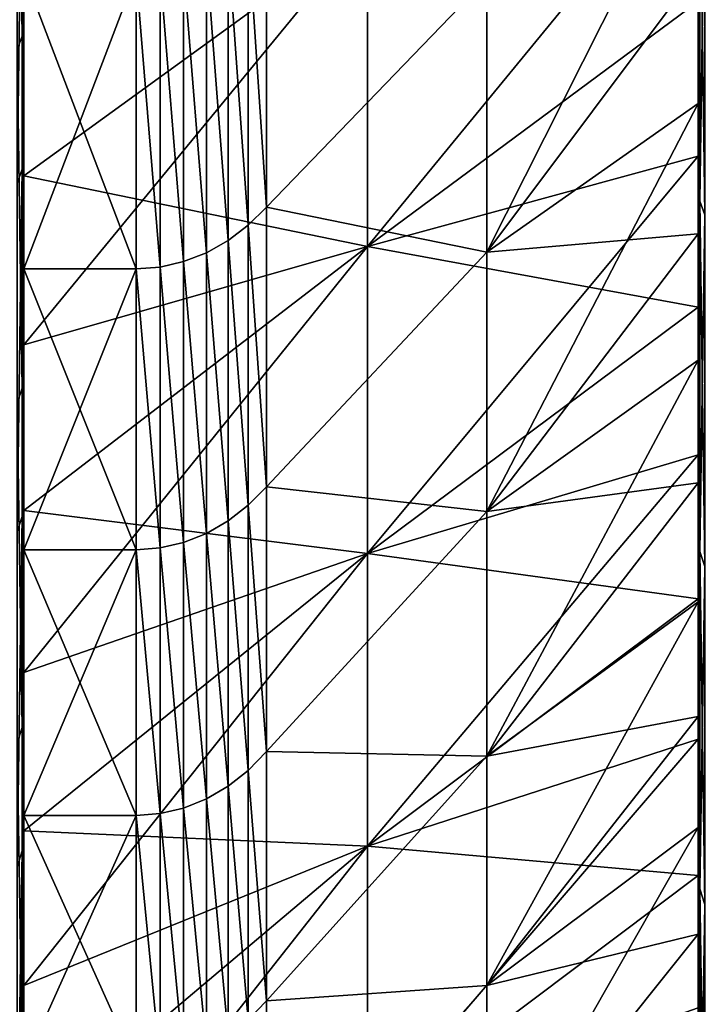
# Model space of a CAD drawing. Header units: metres. Extents: x -2 to 85, y -75 to 96.
# Tile 322 of 444: x 68.34 to 70.16, y 12.61 to 15.23. Entities that reach past the tile are written whole.
import ezdxf

# ---------------------------------------------------------------- set-up
doc = ezdxf.new("R2010")
doc.units = ezdxf.units.M
doc.layers.add('solid_20204500', color=7, linetype='CONTINUOUS')

msp = doc.modelspace()

# ---------------------------------------------------------------- linework, layer by layer
at = {"layer": 'solid_20204500'}
for points in [[(68.332428, 16.129171, -19.839008), (68.345589, 16.162621, -19.783108), (68.345589, 15.191229, -19.16847)], [(68.345589, 15.191229, -19.16847), (68.345589, 16.162621, -19.783108), (68.349998, 15.345417, -19.191292)], [(68.332428, 15.155035, -19.222635), (68.332428, 16.129171, -19.839008), (68.345589, 15.191229, -19.16847)], [(68.332428, 14.798945, 18.979858), (68.345589, 14.836143, 18.926378), (68.345589, 15.795909, 19.559015)], [(68.332428, 15.761424, 19.614283), (68.332428, 14.798945, 18.979858), (68.345589, 15.795909, 19.559015)], [(68.345589, 15.795909, 19.559015), (68.345589, 14.836143, 18.926378), (68.349998, 15.482314, 19.280857)], [(70.150002, 15.733543, -13.682263), (69.585594, 15.344395, -14.13595), (69.585594, 14.614702, -13.447053)], [(70.150002, 15.367429, -13.344973), (70.150002, 15.733543, -13.682263), (69.585594, 14.614702, -13.447053)], [(70.154274, 15.720289, 19.524729), (70.150002, 15.603861, 19.373568), (70.150002, 15.11025, 19.048717)], [(70.154274, 14.750954, 18.88039), (70.154274, 15.720289, 19.524729), (70.150002, 15.11025, 19.048717)], [(70.154274, 15.720289, -19.524729), (70.154274, 14.750954, -18.88039), (70.150002, 15.603861, -19.373568)], [(70.167053, 15.686105, 19.579082), (70.154274, 15.720289, 19.524729), (70.154274, 14.750954, 18.88039)], [(70.167053, 14.714071, -18.932951), (70.154274, 14.750954, -18.88039), (70.154274, 15.720289, -19.524729)], [(70.167053, 15.686105, -19.579082), (70.167053, 14.714071, -18.932951), (70.154274, 15.720289, -19.524729)], [(69.267471, 14.629553, 16.307356), (70.150002, 15.283419, 15.759736), (70.150002, 15.704898, 16.090698)], [(69.267471, 15.483479, 16.971607), (69.267471, 14.629553, 16.307356), (70.150002, 15.704898, 16.090698)], [(70.167053, 14.714071, 18.932951), (70.167053, 15.686105, 19.579082), (70.154274, 14.750954, 18.88039)], [(70.150002, 15.603861, -19.373568), (70.150002, 15.11025, -19.048719), (70.150002, 15.283419, -15.759736)], [(70.150002, 15.11025, 19.048717), (70.150002, 15.603861, 19.373568), (70.150002, 15.283419, 15.759736)], [(70.154274, 14.750954, -18.88039), (70.150002, 15.11025, -19.048719), (70.150002, 15.603861, -19.373568)], [(68.948715, 15.471068, -15.073756), (68.997269, 14.734514, -14.373689), (68.997269, 15.518267, -15.059295)], [(68.948715, 15.471078, 15.073765), (68.997269, 15.518267, 15.059295), (68.997269, 14.734514, 14.373689)], [(68.997269, 15.518267, -15.059295), (68.997269, 14.734514, -14.373689), (69.585594, 15.344395, -14.13595)], [(68.997269, 14.734514, 14.373689), (68.997269, 15.518267, 15.059295), (69.585594, 15.344392, 14.135946)], [(68.345589, 14.836143, 18.926378), (68.349998, 14.989816, 18.952024), (68.349998, 15.482314, 19.280857)], [(69.267471, 15.48353, -16.971643), (68.349998, 14.818229, -17.472166), (68.349998, 15.278361, -17.809967)], [(69.267471, 14.629601, -16.307396), (68.349998, 14.818229, -17.472166), (69.267471, 15.48353, -16.971643)], [(69.267471, 15.483479, 16.971607), (68.349998, 15.278361, 17.809967), (68.349998, 14.818229, 17.472166)], [(69.267471, 15.483479, 16.971607), (68.349998, 14.818229, 17.472166), (68.349998, 14.367177, 17.122536)], [(69.267471, 15.483479, 16.971607), (68.349998, 14.367177, 17.122536), (69.267471, 14.629553, 16.307356)], [(68.349998, 15.278361, 17.809967), (68.349998, 15.482314, 19.280857), (68.349998, 14.989816, 18.952024)], [(69.267471, 14.629601, -16.307396), (69.267471, 15.48353, -16.971643), (70.150002, 15.283419, -15.759736)], [(68.948715, 15.471078, 15.073765), (68.948715, 14.686154, 14.385193), (68.895027, 15.431231, 15.086034)], [(68.948715, 14.686146, -14.385184), (68.948715, 15.471068, -15.073756), (68.895027, 15.431216, -15.086021)], [(68.948715, 15.471078, 15.073765), (68.997269, 14.734514, 14.373689), (68.948715, 14.686154, 14.385193)], [(68.948715, 14.686146, -14.385184), (68.997269, 14.734514, -14.373689), (68.948715, 15.471068, -15.073756)], [(68.895027, 15.431231, 15.086034), (68.895027, 14.645317, 14.394958), (68.837318, 15.399576, 15.095795)], [(68.895027, 14.645304, -14.394945), (68.895027, 15.431216, -15.086021), (68.837318, 15.39957, -15.09579)], [(68.948715, 14.686154, 14.385193), (68.895027, 14.645317, 14.394958), (68.895027, 15.431231, 15.086034)], [(68.948715, 14.686146, -14.385184), (68.895027, 15.431216, -15.086021), (68.895027, 14.645304, -14.394945)], [(68.837318, 15.399576, 15.095795), (68.837318, 14.612876, 14.402729), (68.776535, 15.376569, 15.102851)], [(68.837318, 14.612871, -14.402724), (68.837318, 15.39957, -15.09579), (68.776535, 15.376559, -15.102844)], [(68.895027, 14.645317, 14.394958), (68.837318, 14.612876, 14.402729), (68.837318, 15.399576, 15.095795)], [(68.895027, 14.645304, -14.394945), (68.837318, 15.39957, -15.09579), (68.837318, 14.612871, -14.402724)], [(68.776535, 15.376569, 15.102851), (68.776535, 14.589298, 14.408339), (68.713669, 15.362492, 15.107022)], [(68.776535, 14.58929, -14.408331), (68.776535, 15.376559, -15.102844), (68.713669, 15.362494, -15.107023)], [(68.837318, 14.612876, 14.402729), (68.776535, 14.589298, 14.408339), (68.776535, 15.376569, 15.102851)], [(68.837318, 14.612871, -14.402724), (68.776535, 15.376559, -15.102844), (68.776535, 14.58929, -14.408331)], [(68.345589, 15.191229, -19.16847), (68.349998, 15.345417, -19.191292), (68.349998, 14.855672, -18.859249)], [(68.349998, 15.357664, -15.108301), (68.349998, 15.357664, 15.108301), (68.349998, 14.56984, 14.412522)], [(68.649818, 14.569863, 14.412543), (68.349998, 14.56984, 14.412522), (68.349998, 15.357664, 15.108301)], [(68.349998, 14.56984, -14.412522), (68.349998, 15.357664, -15.108301), (68.349998, 14.56984, 14.412522)], [(68.649818, 15.357585, 15.108254), (68.649818, 14.569863, 14.412543), (68.349998, 15.357664, 15.108301)], [(68.649818, 15.357585, -15.108254), (68.349998, 15.357664, -15.108301), (68.349998, 14.56984, -14.412522)], [(68.649818, 14.569863, -14.412543), (68.649818, 15.357585, -15.108254), (68.349998, 14.56984, -14.412522)], [(68.349998, 15.278361, -17.809967), (68.349998, 14.855672, -18.859249), (68.349998, 15.345417, -19.191292)], [(68.713669, 14.574882, -14.411625), (68.713669, 15.362494, -15.107023), (68.649818, 15.357585, -15.108254)], [(68.713669, 15.362492, 15.107022), (68.713669, 14.57488, 14.411623), (68.649818, 15.357585, 15.108254)], [(68.713669, 14.57488, 14.411623), (68.649818, 14.569863, 14.412543), (68.649818, 15.357585, 15.108254)], [(68.713669, 14.574882, -14.411625), (68.649818, 15.357585, -15.108254), (68.649818, 14.569863, -14.412543)], [(68.776535, 14.58929, -14.408331), (68.713669, 15.362494, -15.107023), (68.713669, 14.574882, -14.411625)], [(68.776535, 14.589298, 14.408339), (68.713669, 14.57488, 14.411623), (68.713669, 15.362492, 15.107022)], [(68.997269, 14.734514, -14.373689), (69.585594, 14.614702, -13.447053), (69.585594, 15.344395, -14.13595)], [(68.997269, 14.734514, 14.373689), (69.585594, 15.344392, 14.135946), (69.585594, 14.6147, 13.44705)], [(70.150002, 15.010747, -12.998076), (70.150002, 15.367429, -13.344973), (69.585594, 14.614702, -13.447053)], [(70.150002, 15.367429, 13.344973), (69.585594, 14.6147, 13.44705), (69.585594, 15.344392, 14.135946)], [(70.150002, 15.367429, 13.344973), (70.150002, 15.010747, 12.998076), (69.585594, 14.6147, 13.44705)], [(70.150002, 15.010747, -12.998076), (70.150002, 15.010747, 12.998076), (70.150002, 15.367429, 13.344973)], [(70.150002, 15.010747, -12.998076), (70.150002, 15.367429, 13.344973), (70.150002, 15.367429, -13.344973)], [(68.349998, 15.278361, -17.809967), (68.349998, 14.818229, -17.472166), (68.349998, 14.855672, -18.859249)], [(68.349998, 14.818229, 17.472166), (68.349998, 15.278361, 17.809967), (68.349998, 14.989816, 18.952024)], [(69.267471, 14.629601, -16.307396), (70.150002, 15.283419, -15.759736), (70.150002, 14.870943, -15.417783)], [(69.267471, 14.629553, 16.307356), (70.150002, 14.870943, 15.417783), (70.150002, 15.283419, 15.759736)], [(70.150002, 15.11025, -19.048719), (70.150002, 14.870943, -15.417783), (70.150002, 15.283419, -15.759736)], [(70.150002, 15.11025, 19.048717), (70.150002, 15.283419, 15.759736), (70.150002, 14.870943, 15.417783)], [(68.332428, 15.155035, -19.222635), (68.345589, 15.191229, -19.16847), (68.345589, 14.251681, -18.506178)], [(68.345589, 15.191229, -19.16847), (68.349998, 14.855672, -18.859249), (68.349998, 14.374444, -18.514538)], [(68.345589, 14.251681, -18.506178), (68.345589, 15.191229, -19.16847), (68.349998, 14.374444, -18.514538)], [(68.332428, 14.212832, -18.558472), (68.332428, 15.155035, -19.222635), (68.345589, 14.251681, -18.506178)], [(70.150002, 15.11025, -19.048719), (70.150002, 14.62545, -18.711531), (70.150002, 14.870943, -15.417783)], [(70.150002, 14.62545, 18.711531), (70.150002, 15.11025, 19.048717), (70.150002, 14.870943, 15.417783)], [(70.154274, 14.750954, 18.88039), (70.150002, 15.11025, 19.048717), (70.150002, 14.62545, 18.711531)], [(70.154274, 14.750954, -18.88039), (70.150002, 14.62545, -18.711531), (70.150002, 15.11025, -19.048719)], [(70.150002, 15.010747, -12.998076), (69.585594, 14.614702, -13.447053), (69.585594, 13.922455, -12.72054)], [(70.150002, 14.663728, -12.641761), (70.150002, 15.010747, -12.998076), (69.585594, 13.922455, -12.72054)], [(70.150002, 15.010747, 12.998076), (70.150002, 14.663728, 12.641761), (69.585594, 14.6147, 13.44705)], [(70.150002, 14.663728, -12.641761), (70.150002, 14.663728, 12.641761), (70.150002, 15.010747, 12.998076)], [(70.150002, 14.663728, -12.641761), (70.150002, 15.010747, 12.998076), (70.150002, 15.010747, -12.998076)], [(68.345589, 14.836143, 18.926378), (68.349998, 14.506347, 18.610909), (68.349998, 14.989816, 18.952024)], [(68.349998, 14.818229, 17.472166), (68.349998, 14.989816, 18.952024), (68.349998, 14.506347, 18.610909)], [(69.267471, 14.629601, -16.307396), (70.150002, 14.870943, -15.417783), (70.150002, 14.467339, -15.064765)], [(69.267471, 13.810816, 15.600185), (70.150002, 14.467339, 15.064765), (70.150002, 14.870943, 15.417783)], [(69.267471, 14.629553, 16.307356), (69.267471, 13.810816, 15.600185), (70.150002, 14.870943, 15.417783)], [(70.150002, 14.62545, -18.711531), (70.150002, 14.467339, -15.064765), (70.150002, 14.870943, -15.417783)], [(70.150002, 14.62545, 18.711531), (70.150002, 14.870943, 15.417783), (70.150002, 14.467339, 15.064765)], [(68.349998, 14.367177, -17.122536), (68.349998, 14.374444, -18.514538), (68.349998, 14.855672, -18.859249)], [(68.349998, 14.818229, -17.472166), (68.349998, 14.367177, -17.122536), (68.349998, 14.855672, -18.859249)], [(68.332428, 13.869287, 18.298246), (68.345589, 13.909105, 18.246687), (68.345589, 14.836143, 18.926378)], [(68.332428, 14.798945, 18.979858), (68.332428, 13.869287, 18.298246), (68.345589, 14.836143, 18.926378)], [(68.345589, 14.836143, 18.926378), (68.345589, 13.909105, 18.246687), (68.349998, 14.506347, 18.610909)], [(68.349998, 14.367177, 17.122536), (68.349998, 14.818229, 17.472166), (68.349998, 14.506347, 18.610909)], [(69.267471, 14.629601, -16.307396), (68.349998, 14.367177, -17.122536), (68.349998, 14.818229, -17.472166)], [(70.154274, 14.750954, 18.88039), (70.150002, 14.62545, 18.711531), (70.150002, 14.149467, 18.361975)], [(70.154274, 13.815358, 18.187971), (70.154274, 14.750954, 18.88039), (70.150002, 14.149467, 18.361975)], [(70.154274, 14.750954, -18.88039), (70.154274, 13.815358, -18.187971), (70.150002, 14.62545, -18.711531)], [(70.167053, 14.714071, 18.932951), (70.154274, 14.750954, 18.88039), (70.154274, 13.815358, 18.187971)], [(70.167053, 13.775871, -18.238604), (70.154274, 13.815358, -18.187971), (70.154274, 14.750954, -18.88039)], [(70.167053, 14.714071, -18.932951), (70.167053, 13.775871, -18.238604), (70.154274, 14.750954, -18.88039)], [(68.948715, 14.686146, -14.385184), (68.997269, 13.98836, -13.647343), (68.997269, 14.734514, -14.373689)], [(68.948715, 14.686154, 14.385193), (68.997269, 14.734514, 14.373689), (68.997269, 13.98836, 13.647343)], [(68.997269, 14.734514, -14.373689), (68.997269, 13.98836, -13.647343), (69.585594, 14.614702, -13.447053)], [(68.997269, 13.98836, 13.647343), (68.997269, 14.734514, 14.373689), (69.585594, 14.6147, 13.44705)], [(70.167053, 13.775871, 18.238604), (70.167053, 14.714071, 18.932951), (70.154274, 13.815358, 18.187971)], [(68.948715, 14.686154, 14.385193), (68.948715, 13.939012, 13.6558), (68.895027, 14.645317, 14.394958)], [(68.948715, 13.939003, -13.655791), (68.948715, 14.686146, -14.385184), (68.895027, 14.645304, -14.394945)], [(68.948715, 14.686154, 14.385193), (68.997269, 13.98836, 13.647343), (68.948715, 13.939012, 13.6558)], [(68.948715, 13.939003, -13.655791), (68.997269, 13.98836, -13.647343), (68.948715, 14.686146, -14.385184)], [(70.150002, 14.326187, -12.27587), (70.150002, 14.663728, -12.641761), (69.585594, 13.922455, -12.72054)], [(70.150002, 14.663728, 12.641761), (69.585594, 13.922452, 12.720536), (69.585594, 14.6147, 13.44705)], [(70.150002, 14.663728, 12.641761), (70.150002, 14.326187, 12.27587), (69.585594, 13.922452, 12.720536)], [(70.150002, 14.326187, -12.27587), (70.150002, 14.326187, 12.27587), (70.150002, 14.663728, 12.641761)], [(70.150002, 14.326187, -12.27587), (70.150002, 14.663728, 12.641761), (70.150002, 14.663728, -12.641761)], [(68.895027, 14.645317, 14.394958), (68.895027, 13.89734, 13.662992), (68.837318, 14.612876, 14.402729)], [(68.895027, 13.897326, -13.662978), (68.895027, 14.645304, -14.394945), (68.837318, 14.612871, -14.402724)], [(68.948715, 13.939012, 13.6558), (68.895027, 13.89734, 13.662992), (68.895027, 14.645317, 14.394958)], [(68.948715, 13.939003, -13.655791), (68.895027, 14.645304, -14.394945), (68.895027, 13.897326, -13.662978)], [(69.267471, 14.629601, -16.307396), (68.349998, 13.925049, -16.760988), (68.349998, 14.367177, -17.122536)], [(69.267471, 13.810863, -15.600227), (68.349998, 13.925049, -16.760988), (69.267471, 14.629601, -16.307396)], [(69.267471, 14.629553, 16.307356), (68.349998, 14.367177, 17.122536), (68.349998, 13.925049, 16.760988)], [(69.267471, 14.629553, 16.307356), (68.349998, 13.925049, 16.760988), (68.349998, 13.492739, 16.38826)], [(69.267471, 14.629553, 16.307356), (68.349998, 13.492739, 16.38826), (69.267471, 13.810816, 15.600185)], [(68.837318, 14.612876, 14.402729), (68.837318, 13.864235, 13.668717), (68.776535, 14.589298, 14.408339)], [(68.837318, 13.86423, -13.668713), (68.837318, 14.612871, -14.402724), (68.776535, 14.58929, -14.408331)], [(68.895027, 13.89734, 13.662992), (68.837318, 13.864235, 13.668717), (68.837318, 14.612876, 14.402729)], [(68.895027, 13.897326, -13.662978), (68.837318, 14.612871, -14.402724), (68.837318, 13.86423, -13.668713)], [(68.997269, 13.98836, -13.647343), (69.585594, 13.922455, -12.72054), (69.585594, 14.614702, -13.447053)], [(68.997269, 13.98836, 13.647343), (69.585594, 14.6147, 13.44705), (69.585594, 13.922452, 12.720536)], [(69.267471, 13.810863, -15.600227), (69.267471, 14.629601, -16.307396), (70.150002, 14.467339, -15.064765)], [(70.150002, 14.62545, -18.711531), (70.150002, 14.149468, -18.361975), (70.150002, 14.467339, -15.064765)], [(70.150002, 14.149467, 18.361975), (70.150002, 14.62545, 18.711531), (70.150002, 14.467339, 15.064765)], [(70.154274, 13.815358, -18.187971), (70.150002, 14.149468, -18.361975), (70.150002, 14.62545, -18.711531)], [(68.776535, 14.589298, 14.408339), (68.776535, 13.840177, 13.67284), (68.713669, 14.57488, 14.411623)], [(68.776535, 13.840169, -13.672832), (68.776535, 14.58929, -14.408331), (68.713669, 14.574882, -14.411625)], [(68.837318, 13.864235, 13.668717), (68.776535, 13.840177, 13.67284), (68.776535, 14.589298, 14.408339)], [(68.837318, 13.86423, -13.668713), (68.776535, 14.58929, -14.408331), (68.776535, 13.840169, -13.672832)], [(68.649818, 14.569863, 14.412543), (68.649818, 13.820364, 13.675815), (68.349998, 14.56984, 14.412522)], [(68.649818, 14.569863, -14.412543), (68.349998, 14.56984, -14.412522), (68.349998, 13.820269, -13.675694)], [(68.649818, 13.820364, -13.675815), (68.649818, 14.569863, -14.412543), (68.349998, 13.820269, -13.675694)], [(68.349998, 14.56984, -14.412522), (68.349998, 14.56984, 14.412522), (68.349998, 13.820269, 13.675694)], [(68.649818, 13.820364, 13.675815), (68.349998, 13.820269, 13.675694), (68.349998, 14.56984, 14.412522)], [(68.349998, 13.820269, -13.675694), (68.349998, 14.56984, -14.412522), (68.349998, 13.820269, 13.675694)], [(68.713669, 13.825473, -13.675215), (68.713669, 14.574882, -14.411625), (68.649818, 14.569863, -14.412543)], [(68.713669, 14.57488, 14.411623), (68.713669, 13.825471, 13.675213), (68.649818, 14.569863, 14.412543)], [(68.713669, 13.825471, 13.675213), (68.649818, 13.820364, 13.675815), (68.649818, 14.569863, 14.412543)], [(68.713669, 13.825473, -13.675215), (68.649818, 14.569863, -14.412543), (68.649818, 13.820364, -13.675815)], [(68.776535, 13.840169, -13.672832), (68.713669, 14.574882, -14.411625), (68.713669, 13.825473, -13.675215)], [(68.776535, 13.840177, 13.67284), (68.713669, 13.825471, 13.675213), (68.713669, 14.57488, 14.411623)], [(68.345589, 13.909105, 18.246687), (68.349998, 14.031629, 18.257286), (68.349998, 14.506347, 18.610909)], [(68.349998, 14.367177, 17.122536), (68.349998, 14.506347, 18.610909), (68.349998, 14.031629, 18.257286)], [(69.267471, 13.810863, -15.600227), (70.150002, 14.467339, -15.064765), (70.150002, 14.073446, -14.701422)], [(69.267471, 13.810816, 15.600185), (70.150002, 14.073446, 14.701422), (70.150002, 14.467339, 15.064765)], [(70.150002, 14.149468, -18.361975), (70.150002, 14.073446, -14.701422), (70.150002, 14.467339, -15.064765)], [(70.150002, 14.149467, 18.361975), (70.150002, 14.467339, 15.064765), (70.150002, 14.073446, 14.701422)], [(68.345589, 14.251681, -18.506178), (68.349998, 14.374444, -18.514538), (68.349998, 13.902057, -18.157427)], [(68.349998, 13.925049, -16.760988), (68.349998, 13.902057, -18.157427), (68.349998, 14.374444, -18.514538)], [(68.349998, 14.367177, -17.122536), (68.349998, 13.925049, -16.760988), (68.349998, 14.374444, -18.514538)], [(68.349998, 13.925049, 16.760988), (68.349998, 14.367177, 17.122536), (68.349998, 14.031629, 18.257286)], [(70.150002, 14.326187, -12.27587), (69.585594, 13.922455, -12.72054), (69.585594, 13.269587, -11.958443)], [(70.150002, 13.99885, -11.901197), (70.150002, 14.326187, -12.27587), (69.585594, 13.269587, -11.958443)], [(70.150002, 14.326187, 12.27587), (70.150002, 13.99885, 11.901197), (69.585594, 13.922452, 12.720536)], [(70.150002, 13.99885, -11.901197), (70.150002, 13.99885, 11.901197), (70.150002, 14.326187, 12.27587)], [(70.150002, 13.99885, -11.901197), (70.150002, 14.326187, 12.27587), (70.150002, 14.326187, -12.27587)], [(68.332428, 14.212832, -18.558472), (68.345589, 14.251681, -18.506178), (68.345589, 13.346315, -17.797876)], [(68.345589, 14.251681, -18.506178), (68.349998, 13.902057, -18.157427), (68.349998, 13.439408, -17.788586)], [(68.345589, 13.346315, -17.797876), (68.345589, 14.251681, -18.506178), (68.349998, 13.439408, -17.788586)], [(68.332428, 13.304908, -17.848169), (68.332428, 14.212832, -18.558472), (68.345589, 13.346315, -17.797876)], [(70.150002, 14.149468, -18.361975), (70.150002, 13.682323, -18.000097), (70.150002, 14.073446, -14.701422)], [(70.154274, 13.815358, -18.187971), (70.150002, 13.682323, -18.000097), (70.150002, 14.149468, -18.361975)], [(70.150002, 14.149467, 18.361975), (70.150002, 14.073446, 14.701422), (70.150002, 13.689386, 14.327823)], [(70.150002, 13.682323, 18.000097), (70.150002, 14.149467, 18.361975), (70.150002, 13.689386, 14.327823)], [(70.154274, 13.815358, 18.187971), (70.150002, 14.149467, 18.361975), (70.150002, 13.682323, 18.000097)], [(69.267471, 13.810863, -15.600227), (70.150002, 14.073446, -14.701422), (70.150002, 13.689386, -14.327823)], [(69.267471, 13.029425, 14.851955), (70.150002, 13.689386, 14.327823), (70.150002, 14.073446, 14.701422)], [(69.267471, 13.810816, 15.600185), (69.267471, 13.029425, 14.851955), (70.150002, 14.073446, 14.701422)], [(70.150002, 13.682323, -18.000097), (70.150002, 13.689386, -14.327823), (70.150002, 14.073446, -14.701422)], [(68.345589, 13.909105, 18.246687), (68.349998, 13.565981, 17.89143), (68.349998, 14.031629, 18.257286)], [(68.349998, 13.925049, 16.760988), (68.349998, 14.031629, 18.257286), (68.349998, 13.565981, 17.89143)], [(68.948715, 13.939003, -13.655791), (68.997269, 13.281919, -12.882318), (68.997269, 13.98836, -13.647343)], [(68.948715, 13.939012, 13.6558), (68.997269, 13.98836, 13.647343), (68.997269, 13.281919, 12.882318)], [(68.997269, 13.98836, -13.647343), (68.997269, 13.281919, -12.882318), (69.585594, 13.922455, -12.72054)], [(68.997269, 13.281919, 12.882318), (68.997269, 13.98836, 13.647343), (69.585594, 13.922452, 12.720536)], [(70.150002, 13.681862, -11.517859), (70.150002, 13.99885, -11.901197), (69.585594, 13.269587, -11.958443)], [(70.150002, 13.99885, 11.901197), (69.585594, 13.269585, 11.958439), (69.585594, 13.922452, 12.720536)], [(70.150002, 13.99885, 11.901197), (70.150002, 13.681862, 11.517859), (69.585594, 13.269585, 11.958439)], [(70.150002, 13.681862, -11.517859), (70.150002, 13.681862, 11.517859), (70.150002, 13.99885, 11.901197)], [(70.150002, 13.681862, -11.517859), (70.150002, 13.99885, 11.901197), (70.150002, 13.99885, -11.901197)], [(68.349998, 13.925049, -16.760988), (68.349998, 13.492739, -16.38826), (68.349998, 13.902057, -18.157427)], [(68.349998, 13.492739, 16.38826), (68.349998, 13.925049, 16.760988), (68.349998, 13.565981, 17.89143)], [(69.267471, 13.810863, -15.600227), (68.349998, 13.492739, -16.38826), (68.349998, 13.925049, -16.760988)], [(68.948715, 13.939012, 13.6558), (68.948715, 13.231771, 12.887656), (68.895027, 13.89734, 13.662992)], [(68.948715, 13.231763, -12.887647), (68.948715, 13.939003, -13.655791), (68.895027, 13.897326, -13.662978)], [(68.948715, 13.939012, 13.6558), (68.997269, 13.281919, 12.882318), (68.948715, 13.231771, 12.887656)], [(68.948715, 13.231763, -12.887647), (68.997269, 13.281919, -12.882318), (68.948715, 13.939003, -13.655791)], [(68.332428, 12.974761, 17.571142), (68.345589, 13.017098, 17.521631), (68.345589, 13.909105, 18.246687)], [(68.332428, 13.869287, 18.298246), (68.332428, 12.974761, 17.571142), (68.345589, 13.909105, 18.246687)], [(68.345589, 13.909105, 18.246687), (68.345589, 13.017098, 17.521631), (68.349998, 13.565981, 17.89143)], [(68.349998, 13.492739, -16.38826), (68.349998, 13.439408, -17.788586), (68.349998, 13.902057, -18.157427)], [(68.997269, 13.281919, -12.882318), (69.585594, 13.269587, -11.958443), (69.585594, 13.922455, -12.72054)], [(68.997269, 13.281919, 12.882318), (69.585594, 13.922452, 12.720536), (69.585594, 13.269585, 11.958439)], [(68.895027, 13.89734, 13.662992), (68.895027, 13.189423, 12.892213), (68.837318, 13.864235, 13.668717)], [(68.895027, 13.18941, -12.892199), (68.895027, 13.897326, -13.662978), (68.837318, 13.86423, -13.668713)], [(68.948715, 13.231771, 12.887656), (68.895027, 13.189423, 12.892213), (68.895027, 13.89734, 13.662992)], [(68.948715, 13.231763, -12.887647), (68.895027, 13.897326, -13.662978), (68.895027, 13.18941, -12.892199)], [(68.837318, 13.864235, 13.668717), (68.837318, 13.155781, 12.895846), (68.776535, 13.840177, 13.67284)], [(68.837318, 13.155776, -12.895841), (68.837318, 13.86423, -13.668713), (68.776535, 13.840169, -13.672832)], [(68.895027, 13.189423, 12.892213), (68.837318, 13.155781, 12.895846), (68.837318, 13.864235, 13.668717)], [(68.895027, 13.18941, -12.892199), (68.837318, 13.86423, -13.668713), (68.837318, 13.155776, -12.895841)], [(68.649818, 13.820364, 13.675815), (68.649818, 13.11122, 12.900164), (68.349998, 13.820269, 13.675694)], [(68.649818, 13.820364, -13.675815), (68.349998, 13.820269, -13.675694), (68.349998, 13.111298, -12.90023)], [(68.649818, 13.11122, -12.900164), (68.649818, 13.820364, -13.675815), (68.349998, 13.111298, -12.90023)], [(68.349998, 13.820269, -13.675694), (68.349998, 13.820269, 13.675694), (68.349998, 13.111298, 12.90023)], [(68.649818, 13.11122, 12.900164), (68.349998, 13.111298, 12.90023), (68.349998, 13.820269, 13.675694)], [(68.349998, 13.111298, -12.90023), (68.349998, 13.820269, -13.675694), (68.349998, 13.111298, 12.90023)], [(68.713669, 13.1164, -12.89989), (68.713669, 13.825473, -13.675215), (68.649818, 13.820364, -13.675815)], [(68.713669, 13.825471, 13.675213), (68.713669, 13.116398, 12.899889), (68.649818, 13.820364, 13.675815)], [(68.713669, 13.116398, 12.899889), (68.649818, 13.11122, 12.900164), (68.649818, 13.820364, 13.675815)], [(68.713669, 13.1164, -12.89989), (68.649818, 13.820364, -13.675815), (68.649818, 13.11122, -12.900164)], [(68.776535, 13.840177, 13.67284), (68.776535, 13.131335, 12.898447), (68.713669, 13.825471, 13.675213)], [(68.776535, 13.131328, -12.898438), (68.776535, 13.840169, -13.672832), (68.713669, 13.825473, -13.675215)], [(68.776535, 13.131328, -12.898438), (68.713669, 13.825473, -13.675215), (68.713669, 13.1164, -12.89989)], [(68.776535, 13.131335, 12.898447), (68.713669, 13.116398, 12.899889), (68.713669, 13.825471, 13.675213)], [(68.837318, 13.155781, 12.895846), (68.776535, 13.131335, 12.898447), (68.776535, 13.840177, 13.67284)], [(68.837318, 13.155776, -12.895841), (68.776535, 13.840169, -13.672832), (68.776535, 13.131328, -12.898438)], [(69.267471, 13.810863, -15.600227), (68.349998, 13.070392, -16.004433), (68.349998, 13.492739, -16.38826)], [(69.267471, 13.029469, -14.852), (68.349998, 13.070392, -16.004433), (69.267471, 13.810863, -15.600227)], [(69.267471, 13.810816, 15.600185), (68.349998, 13.492739, 16.38826), (68.349998, 13.070392, 16.004433)], [(69.267471, 13.810816, 15.600185), (68.349998, 13.070392, 16.004433), (68.349998, 12.657879, 15.60943)], [(69.267471, 13.810816, 15.600185), (68.349998, 12.657879, 15.60943), (69.267471, 13.029425, 14.851955)], [(69.267471, 13.029469, -14.852), (69.267471, 13.810863, -15.600227), (70.150002, 13.689386, -14.327823)], [(70.154274, 13.815358, 18.187971), (70.150002, 13.682323, 18.000097), (70.150002, 13.224936, 17.626614)], [(70.154274, 12.915885, 17.449236), (70.154274, 13.815358, 18.187971), (70.150002, 13.224936, 17.626614)], [(70.154274, 13.815358, -18.187971), (70.154274, 12.915885, -17.449236), (70.150002, 13.682323, -18.000097)], [(70.167053, 13.775871, 18.238604), (70.154274, 13.815358, 18.187971), (70.154274, 12.915885, 17.449236)], [(70.167053, 12.873893, -17.497812), (70.154274, 12.915885, -17.449236), (70.154274, 13.815358, -18.187971)], [(70.167053, 13.775871, -18.238604), (70.167053, 12.873893, -17.497812), (70.154274, 13.815358, -18.187971)], [(70.167053, 12.873893, 17.497812), (70.167053, 13.775871, 18.238604), (70.154274, 12.915885, 17.449236)], [(69.267471, 13.029469, -14.852), (70.150002, 13.689386, -14.327823), (70.150002, 13.315054, -13.943904)], [(69.267471, 13.029425, 14.851955), (70.150002, 13.315054, 13.943904), (70.150002, 13.689386, 14.327823)], [(70.150002, 13.682323, -18.000097), (70.150002, 13.315054, -13.943904), (70.150002, 13.689386, -14.327823)], [(70.150002, 13.682323, 18.000097), (70.150002, 13.689386, 14.327823), (70.150002, 13.315054, 13.943904)], [(70.150002, 13.681862, -11.517859), (69.585594, 13.269587, -11.958443), (69.585594, 12.657926, -11.162893)], [(70.150002, 13.375109, -11.125759), (70.150002, 13.681862, -11.517859), (69.585594, 12.657926, -11.162893)], [(70.150002, 13.681862, 11.517859), (70.150002, 13.375109, 11.125759), (69.585594, 13.269585, 11.958439)], [(70.150002, 13.682323, -18.000097), (70.150002, 13.224936, -17.626614), (70.150002, 13.315054, -13.943904)], [(70.150002, 13.224936, 17.626614), (70.150002, 13.682323, 18.000097), (70.150002, 13.315054, 13.943904)], [(70.154274, 12.915885, -17.449236), (70.150002, 13.224936, -17.626614), (70.150002, 13.682323, -18.000097)], [(70.150002, 13.375109, -11.125759), (70.150002, 13.375109, 11.125759), (70.150002, 13.681862, 11.517859)], [(70.150002, 13.375109, -11.125759), (70.150002, 13.681862, 11.517859), (70.150002, 13.681862, -11.517859)], [(68.345589, 13.017098, 17.521631), (68.349998, 13.11029, 17.514027), (68.349998, 13.565981, 17.89143)], [(68.349998, 13.492739, 16.38826), (68.349998, 13.565981, 17.89143), (68.349998, 13.11029, 17.514027)], [(68.349998, 13.492739, -16.38826), (68.349998, 13.070392, -16.004433), (68.349998, 13.439408, -17.788586)], [(68.349998, 13.070392, 16.004433), (68.349998, 13.492739, 16.38826), (68.349998, 13.11029, 17.514027)], [(68.345589, 13.346315, -17.797876), (68.349998, 13.439408, -17.788586), (68.349998, 12.986207, -17.407753)], [(68.349998, 13.070392, -16.004433), (68.349998, 12.986207, -17.407753), (68.349998, 13.439408, -17.788586)], [(70.150002, 13.079295, -10.725822), (70.150002, 13.375109, -11.125759), (69.585594, 12.657926, -11.162893)], [(70.150002, 13.375109, 11.125759), (69.585594, 12.657924, 11.162889), (69.585594, 13.269585, 11.958439)], [(70.150002, 13.375109, 11.125759), (70.150002, 13.079295, 10.725822), (69.585594, 12.657924, 11.162889)], [(70.150002, 13.079295, -10.725822), (70.150002, 13.079295, 10.725822), (70.150002, 13.375109, 11.125759)], [(70.150002, 13.079295, -10.725822), (70.150002, 13.375109, 11.125759), (70.150002, 13.375109, -11.125759)], [(68.332428, 13.304908, -17.848169), (68.345589, 13.346315, -17.797876), (68.345589, 12.47738, -17.045326)], [(68.345589, 13.346315, -17.797876), (68.349998, 12.986207, -17.407753), (68.349998, 12.542791, -17.015255)], [(68.345589, 12.47738, -17.045326), (68.345589, 13.346315, -17.797876), (68.349998, 12.542791, -17.015255)], [(68.332428, 12.433517, -17.093493), (68.332428, 13.304908, -17.848169), (68.345589, 12.47738, -17.045326)], [(69.267471, 13.029469, -14.852), (70.150002, 13.315054, -13.943904), (70.150002, 12.951229, -13.550469)], [(69.267471, 12.287435, 14.064637), (70.150002, 12.951229, 13.550469), (70.150002, 13.315054, 13.943904)], [(69.267471, 13.029425, 14.851955), (69.267471, 12.287435, 14.064637), (70.150002, 13.315054, 13.943904)], [(70.150002, 13.224936, -17.626614), (70.150002, 12.951229, -13.550469), (70.150002, 13.315054, -13.943904)], [(70.150002, 13.224936, 17.626614), (70.150002, 13.315054, 13.943904), (70.150002, 12.951229, 13.550469)], [(68.948715, 13.231763, -12.887647), (68.997269, 12.617192, -12.08078), (68.997269, 13.281919, -12.882318)], [(68.948715, 13.231771, 12.887656), (68.997269, 13.281919, 12.882318), (68.997269, 12.617192, 12.08078)], [(68.997269, 13.281919, -12.882318), (68.997269, 12.617192, -12.08078), (69.585594, 13.269587, -11.958443)], [(68.997269, 12.617192, 12.08078), (68.997269, 13.281919, 12.882318), (69.585594, 13.269585, 11.958439)], [(68.997269, 12.617192, -12.08078), (69.585594, 12.657926, -11.162893), (69.585594, 13.269587, -11.958443)], [(68.997269, 12.617192, 12.08078), (69.585594, 13.269585, 11.958439), (69.585594, 12.657924, 11.162889)], [(68.948715, 13.231771, 12.887656), (68.948715, 12.566438, 12.08294), (68.895027, 13.189423, 12.892213)], [(68.948715, 12.566431, -12.082931), (68.948715, 13.231763, -12.887647), (68.895027, 13.18941, -12.892199)], [(68.948715, 13.231771, 12.887656), (68.997269, 12.617192, 12.08078), (68.948715, 12.566438, 12.08294)], [(68.948715, 12.566431, -12.082931), (68.997269, 12.617192, -12.08078), (68.948715, 13.231763, -12.887647)], [(70.150002, 13.224936, -17.626614), (70.150002, 12.77725, -17.241438), (70.150002, 12.951229, -13.550469)], [(70.150002, 12.777249, 17.241438), (70.150002, 13.224936, 17.626614), (70.150002, 12.951229, 13.550469)], [(70.154274, 12.915885, 17.449236), (70.150002, 13.224936, 17.626614), (70.150002, 12.777249, 17.241438)], [(70.154274, 12.915885, -17.449236), (70.150002, 12.77725, -17.241438), (70.150002, 13.224936, -17.626614)], [(68.895027, 13.189423, 12.892213), (68.895027, 12.523577, 12.084812), (68.837318, 13.155781, 12.895846)], [(68.895027, 12.523565, -12.084798), (68.895027, 13.18941, -12.892199), (68.837318, 13.155776, -12.895841)], [(68.948715, 12.566438, 12.08294), (68.895027, 12.523577, 12.084812), (68.895027, 13.189423, 12.892213)], [(68.948715, 12.566431, -12.082931), (68.895027, 13.18941, -12.892199), (68.895027, 12.523565, -12.084798)], [(68.837318, 13.155781, 12.895846), (68.837318, 12.489528, 12.086312), (68.776535, 13.131335, 12.898447)], [(68.837318, 12.489524, -12.086308), (68.837318, 13.155776, -12.895841), (68.776535, 13.131328, -12.898438)], [(68.895027, 12.523577, 12.084812), (68.837318, 12.489528, 12.086312), (68.837318, 13.155781, 12.895846)], [(68.895027, 12.523565, -12.084798), (68.837318, 13.155776, -12.895841), (68.837318, 12.489524, -12.086308)], [(68.345589, 13.017098, 17.521631), (68.349998, 12.664268, 17.124813), (68.349998, 13.11029, 17.514027)], [(68.349998, 13.111298, -12.90023), (68.349998, 13.111298, 12.90023), (68.349998, 12.444439, 12.087784)], [(68.649818, 12.44445, 12.087799), (68.349998, 12.444439, 12.087784), (68.349998, 13.111298, 12.90023)], [(68.349998, 12.444439, -12.087784), (68.349998, 13.111298, -12.90023), (68.349998, 12.444439, 12.087784)], [(68.649818, 13.11122, 12.900164), (68.649818, 12.44445, 12.087799), (68.349998, 13.111298, 12.90023)], [(68.649818, 13.11122, -12.900164), (68.349998, 13.111298, -12.90023), (68.349998, 12.444439, -12.087784)], [(68.649818, 12.44445, -12.087799), (68.649818, 13.11122, -12.900164), (68.349998, 12.444439, -12.087784)], [(68.349998, 13.070392, 16.004433), (68.349998, 13.11029, 17.514027), (68.349998, 12.664268, 17.124813)], [(68.713669, 12.44968, -12.087857), (68.713669, 13.1164, -12.89989), (68.649818, 13.11122, -12.900164)], [(68.713669, 13.116398, 12.899889), (68.713669, 12.449678, 12.087855), (68.649818, 13.11122, 12.900164)], [(68.713669, 12.449678, 12.087855), (68.649818, 12.44445, 12.087799), (68.649818, 13.11122, 12.900164)], [(68.713669, 12.44968, -12.087857), (68.649818, 13.11122, -12.900164), (68.649818, 12.44445, -12.087799)], [(68.776535, 13.131335, 12.898447), (68.776535, 12.464788, 12.087362), (68.713669, 13.116398, 12.899889)], [(68.776535, 12.464782, -12.087354), (68.776535, 13.131328, -12.898438), (68.713669, 13.1164, -12.89989)], [(68.776535, 12.464782, -12.087354), (68.713669, 13.1164, -12.89989), (68.713669, 12.44968, -12.087857)], [(68.776535, 12.464788, 12.087362), (68.713669, 12.449678, 12.087855), (68.713669, 13.116398, 12.899889)], [(68.837318, 12.489528, 12.086312), (68.776535, 12.464788, 12.087362), (68.776535, 13.131335, 12.898447)], [(68.837318, 12.489524, -12.086308), (68.776535, 13.131328, -12.898438), (68.776535, 12.464782, -12.087354)], [(68.349998, 13.070392, -16.004433), (68.349998, 12.657879, -15.60943), (68.349998, 12.986207, -17.407753)], [(68.349998, 12.657879, 15.60943), (68.349998, 13.070392, 16.004433), (68.349998, 12.664268, 17.124813)], [(69.267471, 13.029469, -14.852), (68.349998, 12.657879, -15.60943), (68.349998, 13.070392, -16.004433)], [(70.150002, 13.079295, -10.725822), (69.585594, 12.657926, -11.162893), (69.585594, 12.089182, -10.336116)], [(70.150002, 12.794712, -10.318425), (70.150002, 13.079295, -10.725822), (69.585594, 12.089182, -10.336116)], [(70.150002, 13.079295, 10.725822), (70.150002, 12.794712, 10.318425), (69.585594, 12.657924, 11.162889)], [(70.150002, 12.794712, -10.318425), (70.150002, 12.794712, 10.318425), (70.150002, 13.079295, 10.725822)], [(70.150002, 12.794712, -10.318425), (70.150002, 13.079295, 10.725822), (70.150002, 13.079295, -10.725822)], [(68.332428, 12.11759, 16.800354), (68.345589, 12.162342, 16.753016), (68.345589, 13.017098, 17.521631)], [(68.332428, 12.974761, 17.571142), (68.332428, 12.11759, 16.800354), (68.345589, 13.017098, 17.521631)], [(68.345589, 13.017098, 17.521631), (68.345589, 12.162342, 16.753016), (68.349998, 12.664268, 17.124813)], [(69.267471, 13.029469, -14.852), (68.349998, 12.256035, -15.204054), (68.349998, 12.657879, -15.60943)], [(69.267471, 12.287477, -14.064684), (68.349998, 12.256035, -15.204054), (69.267471, 13.029469, -14.852)], [(69.267471, 13.029425, 14.851955), (68.349998, 12.657879, 15.60943), (68.349998, 12.256035, 15.204054)], [(69.267471, 13.029425, 14.851955), (68.349998, 12.256035, 15.204054), (68.349998, 11.864979, 14.78838)], [(69.267471, 13.029425, 14.851955), (68.349998, 11.864979, 14.78838), (69.267471, 12.287435, 14.064637)], [(69.267471, 12.287477, -14.064684), (69.267471, 13.029469, -14.852), (70.150002, 12.951229, -13.550469)], [(68.349998, 12.657879, -15.60943), (68.349998, 12.542791, -17.015255), (68.349998, 12.986207, -17.407753)], [(69.267471, 12.287477, -14.064684), (70.150002, 12.951229, -13.550469), (70.150002, 12.598007, -13.147576)], [(69.267471, 12.287435, 14.064637), (70.150002, 12.598007, 13.147576), (70.150002, 12.951229, 13.550469)], [(70.150002, 12.77725, -17.241438), (70.150002, 12.598007, -13.147576), (70.150002, 12.951229, -13.550469)], [(70.150002, 12.777249, 17.241438), (70.150002, 12.951229, 13.550469), (70.150002, 12.598007, 13.147576)], [(70.154274, 12.915885, 17.449236), (70.150002, 12.777249, 17.241438), (70.150002, 12.339345, 16.844681)], [(70.154274, 12.054824, 16.666065), (70.154274, 12.915885, 17.449236), (70.150002, 12.339345, 16.844681)], [(70.154274, 12.915885, -17.449236), (70.154274, 12.054824, -16.666065), (70.150002, 12.77725, -17.241438)], [(70.167053, 12.873893, 17.497812), (70.154274, 12.915885, 17.449236), (70.154274, 12.054824, 16.666065)], [(70.167053, 12.010435, -16.71246), (70.154274, 12.054824, -16.666065), (70.154274, 12.915885, -17.449236)], [(70.167053, 12.873893, -17.497812), (70.167053, 12.010435, -16.71246), (70.154274, 12.915885, -17.449236)], [(70.167053, 12.010435, 16.71246), (70.167053, 12.873893, 17.497812), (70.154274, 12.054824, 16.666065)], [(70.150002, 12.521114, -9.903249), (70.150002, 12.794712, -10.318425), (69.585594, 12.089182, -10.336116)], [(70.150002, 12.794712, 10.318425), (69.585594, 12.08918, 10.336112), (69.585594, 12.657924, 11.162889)], [(70.150002, 12.794712, 10.318425), (70.150002, 12.521114, 9.903249), (69.585594, 12.08918, 10.336112)], [(70.150002, 12.521114, -9.903249), (70.150002, 12.521114, 9.903249), (70.150002, 12.794712, 10.318425)], [(70.150002, 12.521114, -9.903249), (70.150002, 12.794712, 10.318425), (70.150002, 12.794712, -10.318425)], [(70.150002, 12.77725, -17.241438), (70.150002, 12.339345, -16.844681), (70.150002, 12.598007, -13.147576)], [(70.154274, 12.054824, -16.666065), (70.150002, 12.339345, -16.844681), (70.150002, 12.77725, -17.241438)], [(70.150002, 12.339345, 16.844681), (70.150002, 12.777249, 17.241438), (70.150002, 12.598007, 13.147576)], [(68.345589, 12.162342, 16.753016), (68.349998, 12.228248, 16.724113), (68.349998, 12.664268, 17.124813)], [(68.349998, 12.657879, 15.60943), (68.349998, 12.664268, 17.124813), (68.349998, 12.228248, 16.724113)], [(68.349998, 12.657879, -15.60943), (68.349998, 12.256035, -15.204054), (68.349998, 12.542791, -17.015255)], [(68.349998, 12.256035, 15.204054), (68.349998, 12.657879, 15.60943), (68.349998, 12.228248, 16.724113)], [(68.997269, 11.996065, -11.245003), (69.585594, 12.089182, -10.336116), (69.585594, 12.657926, -11.162893)], [(68.997269, 12.617192, -12.08078), (68.997269, 11.996065, -11.245003), (69.585594, 12.657926, -11.162893)], [(68.997269, 11.996065, 11.245003), (69.585594, 12.657924, 11.162889), (69.585594, 12.08918, 10.336112)], [(68.997269, 11.996065, 11.245003), (68.997269, 12.617192, 12.08078), (69.585594, 12.657924, 11.162889)], [(68.948715, 12.566431, -12.082931), (68.997269, 11.996065, -11.245003), (68.997269, 12.617192, -12.08078)], [(68.948715, 12.566438, 12.08294), (68.997269, 12.617192, 12.08078), (68.997269, 11.996065, 11.245003)]]:
    msp.add_3dface(points, dxfattribs=at)

doc.saveas('drawing.dxf')
